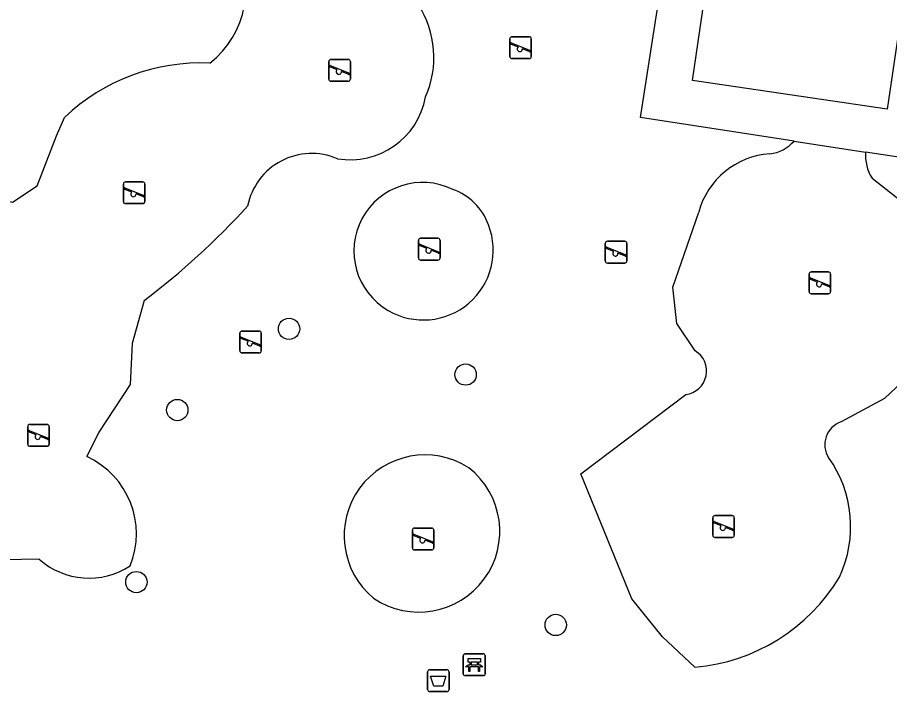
# Model space of a CAD drawing. Extents: x 163010 to 163853, y 382793 to 383982.
# Drawn here: x 163676.84 to 163716.81, y 383086.14 to 383117.05 of the extents above; entities that cross this region are included whole.
import ezdxf

# ---------------------------------------------------------------- set-up
doc = ezdxf.new("R2010")
doc.units = 0
for name, color, linetype in [('IMGEO_Afvalbak', 7, 'Continuous'), ('IMGEO_Bank', 7, 'Continuous'), ('IMGEO_Boom', 7, 'Continuous'), ('IMGEO_Groenvoorziening', 7, 'Continuous'), ('IMGEO_Speelvoorziening', 7, 'Continuous'), ('IMGEO_Terreindeel_gesloten', 7, 'Continuous')]:
    doc.layers.add(name, color=color, linetype=linetype)

msp = doc.modelspace()

# ---------------------------------------------------------------- linework, layer by layer
at = {"layer": 'IMGEO_Afvalbak'}
for p, q in [((163695.631, 383086.242), (163695.631, 383087.042)), ((163695.631, 383087.042), (163695.631, 383086.242)), ((163695.731, 383087.142), (163696.521, 383087.142)), ((163696.521, 383087.142), (163695.731, 383087.142)), ((163696.621, 383087.042), (163696.621, 383086.242)), ((163696.621, 383086.242), (163696.621, 383087.042)), ((163696.521, 383086.142), (163695.731, 383086.142)), ((163695.731, 383086.142), (163696.521, 383086.142))]:
    msp.add_line(p, q, dxfattribs=at)
msp.add_lwpolyline([(163695.774, 383086.856), (163696.478, 383086.856), (163696.329, 383086.386), (163695.923, 383086.386), (163695.774, 383086.856)], dxfattribs=at)
for centre, start, end in [((163695.731, 383087.042), 90, 180), ((163695.731, 383087.042), 90, 180), ((163696.521, 383087.042), 0, 90), ((163696.521, 383087.042), 360, 90), ((163695.731, 383086.242), 180, 270), ((163695.731, 383086.242), 180, 270), ((163696.521, 383086.242), 270, 0), ((163696.521, 383086.242), 270, 0)]:
    msp.add_arc(centre, 0.1, start, end, dxfattribs=at)
at = {"layer": 'IMGEO_Bank'}
for p, q in [((163697.272, 383086.947), (163697.272, 383087.788)), ((163697.272, 383087.788), (163697.272, 383086.947)), ((163697.347, 383087.872), (163698.188, 383087.872)), ((163698.188, 383087.872), (163697.347, 383087.872)), ((163698.272, 383087.797), (163698.272, 383086.956)), ((163698.272, 383086.956), (163698.272, 383087.797)), ((163697.581, 383087.378), (163697.581, 383087.484)), ((163697.625, 383087.484), (163697.625, 383087.378)), ((163697.913, 383087.49), (163697.631, 383087.49)), ((163697.919, 383087.378), (163697.919, 383087.484)), ((163697.963, 383087.484), (163697.963, 383087.378)), ((163697.969, 383087.27), (163697.576, 383087.27)), ((163697.631, 383087.372), (163697.913, 383087.372)), ((163698.197, 383086.872), (163697.356, 383086.872)), ((163697.356, 383086.872), (163698.197, 383086.872))]:
    msp.add_line(p, q, dxfattribs=at)
for points in [[(163697.575, 383087.49), (163697.489, 383087.49), (163697.489, 383087.651), (163698.052, 383087.651), (163698.052, 383087.49), (163697.969, 383087.49)], [(163697.519, 383087.27), (163697.377, 383087.27), (163697.489, 383087.372), (163697.575, 383087.372)], [(163697.569, 383087.263), (163697.569, 383087.056), (163697.526, 383087.056), (163697.526, 383087.263)], [(163697.969, 383087.372), (163698.052, 383087.372), (163698.164, 383087.27), (163698.025, 383087.27)], [(163698.019, 383087.263), (163698.019, 383087.056), (163697.975, 383087.056), (163697.975, 383087.263)]]:
    msp.add_lwpolyline(points, dxfattribs=at)
for centre, radius, start, end in [((163697.35, 383087.794), 0.0779, 92.4484, 184.2845), ((163697.35, 383087.794), 0.0779, 92.4484, 184.2845), ((163698.194, 383087.794), 0.0779, 2.4484, 94.2845), ((163698.194, 383087.794), 0.0779, 2.4484, 94.2845), ((163697.574, 383087.483), 0.00671, 2.8957, 87.1043), ((163697.574, 383087.379), 0.00671, 272.8957, 357.1043), ((163697.631, 383087.483), 0.00671, 92.8957, 177.1043), ((163697.631, 383087.379), 0.00671, 182.8957, 267.1043), ((163697.913, 383087.483), 0.00671, 2.8957, 87.1043), ((163697.913, 383087.379), 0.00671, 272.8957, 357.1043), ((163697.97, 383087.483), 0.00671, 92.8957, 177.1043), ((163697.97, 383087.379), 0.00671, 182.8957, 267.1043), ((163697.519, 383087.263), 0.00671, 2.8957, 87.1043), ((163697.576, 383087.263), 0.00671, 92.8957, 177.1043), ((163697.968, 383087.263), 0.00671, 2.8957, 87.1043), ((163698.025, 383087.263), 0.00671, 92.8957, 177.1043), ((163697.35, 383086.95), 0.0779, 182.4484, 274.2845), ((163697.35, 383086.95), 0.0779, 182.4484, 274.2845), ((163698.194, 383086.95), 0.0779, 272.4484, 4.2845), ((163698.194, 383086.95), 0.0779, 272.4484, 4.2845)]:
    msp.add_arc(centre, radius, start, end, dxfattribs=at)
at = {"layer": 'IMGEO_Boom'}
for centre in [(163689.283, 383102.773), (163697.375, 383100.678), (163684.164, 383099.049), (163682.287, 383091.159), (163701.509, 383089.197)]:
    msp.add_circle(centre, 0.489, dxfattribs=at)
at = {"layer": 'IMGEO_Groenvoorziening'}
for points in [[(163712.43, 383111.384), (163705.393, 383112.463), (163707.758, 383127.68), (163709.57, 383127.403)], [(163719.071, 383125.948), (163720.61, 383125.712), (163718.335, 383110.478), (163715.712, 383110.88)], [(163672.48, 383108.922), (163675.379, 383108.854), (163676.607, 383108.581), (163677.733, 383109.331), (163678.62, 383111.616), (163678.995, 383112.469)], [(163716.004, 383109.674), (163718.936, 383107.382), (163717.885, 383100.82), (163716.57, 383099.579), (163714.592, 383098.502)], [(163677.835, 383092.208), (163675.345, 383092.174), (163672.753, 383097.392), (163670.706, 383098.996), (163667.5, 383105.681), (163666.067, 383109.16)], [(163707.905, 383101.761), (163707.054, 383103.023), (163706.874, 383104.681), (163708.061, 383108.128)], [(163682.645, 383104.078), (163682.099, 383102.1), (163681.997, 383100.224), (163680.564, 383098.041), (163680.018, 383096.915)], [(163707.889, 383087.257), (163706.397, 383088.649), (163704.998, 383090.394), (163702.655, 383096.13), (163707.474, 383099.766)]]:
    msp.add_lwpolyline(points, dxfattribs=at)
for centre, radius, start, end in [((163682.935, 383118.394), 4.382, 308.3003, 29.419), ((163691.475, 383115.217), 4.449, 335.9443, 32.9442), ((163685.26, 383105.849), 9.115, 87.5405, 133.4205), ((163692.093, 383114.024), 3.501, 260.2544, 349.7754), ((163711.164, 383112.447), 1.653, 275.3828, 319.9939), ((163690.327, 383107.812), 3.001, 66.9871, 168.6654), ((163711.584, 383107.156), 3.654, 94.1534, 164.5804), ((163717.66, 383110.713), 1.955, 175.1101, 212.1113), ((163695.402, 383106.341), 3.145, 63.8664, 240.0358), ((163695.91, 383106.642), 2.67, 19.5564, 70.8294), ((163662.173, 383131.28), 34.045, 306.9653, 317.7791), ((163695.446, 383106.376), 3.198, 239.6692, 21.2658), ((163707.339, 383100.839), 1.082, 277.1903, 58.4281), ((163714.933, 383097.464), 1.093, 108.1899, 212.9521), ((163695.517, 383093.286), 3.707, 57.3328, 230.5099), ((163678.396, 383093.377), 3.892, 337.7108, 65.367), ((163709.547, 383093.701), 5.478, 335.0539, 35.3331), ((163695.242, 383093.486), 3.702, 235.7724, 52.0704), ((163680.119, 383094.807), 3.46, 228.6869, 302.8758), ((163707.141, 383095.833), 8.608, 274.9868, 328.929)]:
    msp.add_arc(centre, radius, start, end, dxfattribs=at)
at = {"layer": 'IMGEO_Speelvoorziening'}
for p, q in [((163699.499, 383116.166), (163700.289, 383116.166)), ((163700.289, 383116.166), (163699.499, 383116.166)), ((163699.399, 383115.266), (163699.399, 383116.066)), ((163699.399, 383116.066), (163699.399, 383115.266)), ((163699.782, 383115.694), (163699.443, 383115.831)), ((163699.468, 383115.891), (163700.344, 383115.538)), ((163700.389, 383116.066), (163700.389, 383115.266)), ((163700.389, 383115.266), (163700.389, 383116.066)), ((163700.32, 383115.478), (163699.98, 383115.615)), ((163691.104, 383114.224), (163691.104, 383115.024)), ((163691.104, 383115.024), (163691.104, 383114.224)), ((163691.204, 383115.124), (163691.994, 383115.124)), ((163691.994, 383115.124), (163691.204, 383115.124)), ((163692.094, 383115.024), (163692.094, 383114.224)), ((163692.094, 383114.224), (163692.094, 383115.024)), ((163700.289, 383115.166), (163699.499, 383115.166)), ((163699.499, 383115.166), (163700.289, 383115.166)), ((163691.487, 383114.652), (163691.148, 383114.789)), ((163691.173, 383114.849), (163692.049, 383114.496)), ((163692.025, 383114.436), (163691.685, 383114.573)), ((163691.994, 383114.124), (163691.204, 383114.124)), ((163691.204, 383114.124), (163691.994, 383114.124)), ((163681.691, 383108.612), (163681.691, 383109.412)), ((163681.691, 383109.412), (163681.691, 383108.612)), ((163681.791, 383109.512), (163682.581, 383109.512)), ((163682.581, 383109.512), (163681.791, 383109.512)), ((163682.681, 383109.412), (163682.681, 383108.612)), ((163682.681, 383108.612), (163682.681, 383109.412)), ((163682.074, 383109.04), (163681.735, 383109.177)), ((163681.76, 383109.237), (163682.636, 383108.884)), ((163682.612, 383108.824), (163682.272, 383108.961)), ((163682.581, 383108.512), (163681.791, 383108.512)), ((163681.791, 383108.512), (163682.581, 383108.512)), ((163695.217, 383106.023), (163695.217, 383106.823)), ((163695.217, 383106.823), (163695.217, 383106.023)), ((163695.6, 383106.451), (163695.261, 383106.588)), ((163695.286, 383106.648), (163696.162, 383106.295)), ((163695.317, 383106.923), (163696.107, 383106.923)), ((163696.107, 383106.923), (163695.317, 383106.923)), ((163696.207, 383106.823), (163696.207, 383106.023)), ((163696.207, 383106.023), (163696.207, 383106.823)), ((163703.78, 383105.886), (163703.78, 383106.686)), ((163703.78, 383106.686), (163703.78, 383105.886)), ((163703.88, 383106.786), (163704.67, 383106.786)), ((163704.67, 383106.786), (163703.88, 383106.786)), ((163704.77, 383106.686), (163704.77, 383105.886)), ((163704.77, 383105.886), (163704.77, 383106.686)), ((163696.138, 383106.235), (163695.798, 383106.372)), ((163704.163, 383106.314), (163703.824, 383106.451)), ((163703.849, 383106.511), (163704.725, 383106.158)), ((163704.701, 383106.098), (163704.361, 383106.235)), ((163696.107, 383105.923), (163695.317, 383105.923)), ((163695.317, 383105.923), (163696.107, 383105.923)), ((163704.67, 383105.786), (163703.88, 383105.786)), ((163703.88, 383105.786), (163704.67, 383105.786)), ((163713.217, 383105.381), (163714.007, 383105.381)), ((163714.007, 383105.381), (163713.217, 383105.381)), ((163713.117, 383104.481), (163713.117, 383105.281)), ((163713.117, 383105.281), (163713.117, 383104.481)), ((163713.5, 383104.909), (163713.161, 383105.046)), ((163713.186, 383105.106), (163714.062, 383104.753)), ((163714.107, 383105.281), (163714.107, 383104.481)), ((163714.107, 383104.481), (163714.107, 383105.281)), ((163714.038, 383104.693), (163713.698, 383104.83)), ((163714.007, 383104.381), (163713.217, 383104.381)), ((163713.217, 383104.381), (163714.007, 383104.381)), ((163687.024, 383101.772), (163687.024, 383102.572)), ((163687.024, 383102.572), (163687.024, 383101.772)), ((163687.124, 383102.672), (163687.914, 383102.672)), ((163687.914, 383102.672), (163687.124, 383102.672)), ((163688.014, 383102.572), (163688.014, 383101.772)), ((163688.014, 383101.772), (163688.014, 383102.572)), ((163687.407, 383102.2), (163687.068, 383102.337)), ((163687.093, 383102.397), (163687.969, 383102.044)), ((163687.945, 383101.984), (163687.605, 383102.121)), ((163687.914, 383101.672), (163687.124, 383101.672)), ((163687.124, 383101.672), (163687.914, 383101.672)), ((163677.306, 383097.487), (163677.306, 383098.287)), ((163677.306, 383098.287), (163677.306, 383097.487)), ((163677.406, 383098.387), (163678.196, 383098.387)), ((163678.196, 383098.387), (163677.406, 383098.387)), ((163678.296, 383098.287), (163678.296, 383097.487)), ((163678.296, 383097.487), (163678.296, 383098.287)), ((163677.689, 383097.915), (163677.35, 383098.052)), ((163677.375, 383098.112), (163678.251, 383097.759)), ((163678.227, 383097.699), (163677.887, 383097.836)), ((163678.196, 383097.387), (163677.406, 383097.387)), ((163677.406, 383097.387), (163678.196, 383097.387)), ((163708.803, 383094.212), (163709.593, 383094.212)), ((163709.593, 383094.212), (163708.803, 383094.212)), ((163708.703, 383093.312), (163708.703, 383094.112)), ((163708.703, 383094.112), (163708.703, 383093.312)), ((163709.086, 383093.74), (163708.747, 383093.877)), ((163708.772, 383093.937), (163709.648, 383093.584)), ((163709.693, 383094.112), (163709.693, 383093.312)), ((163709.693, 383093.312), (163709.693, 383094.112)), ((163694.936, 383092.739), (163694.936, 383093.539)), ((163694.936, 383093.539), (163694.936, 383092.739)), ((163695.036, 383093.639), (163695.826, 383093.639)), ((163695.826, 383093.639), (163695.036, 383093.639)), ((163695.926, 383093.539), (163695.926, 383092.739)), ((163695.926, 383092.739), (163695.926, 383093.539)), ((163709.624, 383093.524), (163709.284, 383093.661)), ((163695.319, 383093.167), (163694.98, 383093.304)), ((163695.005, 383093.364), (163695.881, 383093.011)), ((163695.857, 383092.951), (163695.517, 383093.088)), ((163709.593, 383093.212), (163708.803, 383093.212)), ((163708.803, 383093.212), (163709.593, 383093.212)), ((163695.826, 383092.639), (163695.036, 383092.639)), ((163695.036, 383092.639), (163695.826, 383092.639))]:
    msp.add_line(p, q, dxfattribs=at)
for centre, radius, start, end in [((163699.499, 383116.066), 0.1, 90, 180), ((163699.499, 383116.066), 0.1, 90, 180), ((163700.289, 383116.066), 0.1, 0, 90), ((163700.289, 383116.066), 0.1, 360, 90), ((163699.456, 383115.861), 0.0327, 68.078, 248.078), ((163699.861, 383115.604), 0.12, 130.9928, 5.1632), ((163700.332, 383115.508), 0.0327, 248.078, 68.078), ((163691.204, 383115.024), 0.1, 90, 180), ((163691.204, 383115.024), 0.1, 90, 180), ((163691.994, 383115.024), 0.1, 0, 90), ((163691.994, 383115.024), 0.1, 360, 90), ((163699.499, 383115.266), 0.1, 180, 270), ((163699.499, 383115.266), 0.1, 180, 270), ((163700.289, 383115.266), 0.1, 270, 0), ((163700.289, 383115.266), 0.1, 270, 0), ((163691.161, 383114.819), 0.0327, 68.078, 248.078), ((163691.566, 383114.562), 0.12, 130.9928, 5.1632), ((163691.204, 383114.224), 0.1, 180, 270), ((163691.204, 383114.224), 0.1, 180, 270), ((163691.994, 383114.224), 0.1, 270, 0), ((163691.994, 383114.224), 0.1, 270, 0), ((163692.037, 383114.466), 0.0327, 248.078, 68.078), ((163681.791, 383109.412), 0.1, 90, 180), ((163681.791, 383109.412), 0.1, 90, 180), ((163682.581, 383109.412), 0.1, 0, 90), ((163682.581, 383109.412), 0.1, 360, 90), ((163681.748, 383109.207), 0.0327, 68.078, 248.078), ((163682.153, 383108.95), 0.12, 130.9928, 5.1632), ((163681.791, 383108.612), 0.1, 180, 270), ((163681.791, 383108.612), 0.1, 180, 270), ((163682.581, 383108.612), 0.1, 270, 0), ((163682.581, 383108.612), 0.1, 270, 0), ((163682.624, 383108.854), 0.0327, 248.078, 68.078), ((163695.317, 383106.823), 0.1, 90, 180), ((163695.317, 383106.823), 0.1, 90, 180), ((163695.274, 383106.618), 0.0327, 68.078, 248.078), ((163696.107, 383106.823), 0.1, 0, 90), ((163696.107, 383106.823), 0.1, 360, 90), ((163703.88, 383106.686), 0.1, 90, 180), ((163703.88, 383106.686), 0.1, 90, 180), ((163704.67, 383106.686), 0.1, 0, 90), ((163704.67, 383106.686), 0.1, 360, 90), ((163695.679, 383106.361), 0.12, 130.9928, 5.1632), ((163696.15, 383106.265), 0.0327, 248.078, 68.078), ((163703.837, 383106.481), 0.0327, 68.078, 248.078), ((163704.242, 383106.224), 0.12, 130.9928, 5.1632), ((163695.317, 383106.023), 0.1, 180, 270), ((163695.317, 383106.023), 0.1, 180, 270), ((163696.107, 383106.023), 0.1, 270, 0), ((163696.107, 383106.023), 0.1, 270, 0), ((163703.88, 383105.886), 0.1, 180, 270), ((163703.88, 383105.886), 0.1, 180, 270), ((163704.67, 383105.886), 0.1, 270, 0), ((163704.67, 383105.886), 0.1, 270, 0), ((163704.713, 383106.128), 0.0327, 248.078, 68.078), ((163713.217, 383105.281), 0.1, 90, 180), ((163713.217, 383105.281), 0.1, 90, 180), ((163714.007, 383105.281), 0.1, 0, 90), ((163714.007, 383105.281), 0.1, 360, 90), ((163713.174, 383105.076), 0.0327, 68.078, 248.078), ((163713.579, 383104.819), 0.12, 130.9928, 5.1632), ((163714.05, 383104.723), 0.0327, 248.078, 68.078), ((163713.217, 383104.481), 0.1, 180, 270), ((163713.217, 383104.481), 0.1, 180, 270), ((163714.007, 383104.481), 0.1, 270, 0), ((163714.007, 383104.481), 0.1, 270, 0), ((163687.124, 383102.572), 0.1, 90, 180), ((163687.124, 383102.572), 0.1, 90, 180), ((163687.914, 383102.572), 0.1, 0, 90), ((163687.914, 383102.572), 0.1, 360, 90), ((163687.081, 383102.367), 0.0327, 68.078, 248.078), ((163687.486, 383102.11), 0.12, 130.9928, 5.1632), ((163687.124, 383101.772), 0.1, 180, 270), ((163687.124, 383101.772), 0.1, 180, 270), ((163687.914, 383101.772), 0.1, 270, 0), ((163687.914, 383101.772), 0.1, 270, 0), ((163687.957, 383102.014), 0.0327, 248.078, 68.078), ((163677.406, 383098.287), 0.1, 90, 180), ((163677.406, 383098.287), 0.1, 90, 180), ((163678.196, 383098.287), 0.1, 0, 90), ((163678.196, 383098.287), 0.1, 360, 90), ((163677.363, 383098.082), 0.0327, 68.078, 248.078), ((163677.768, 383097.825), 0.12, 130.9928, 5.1632), ((163677.406, 383097.487), 0.1, 180, 270), ((163677.406, 383097.487), 0.1, 180, 270), ((163678.196, 383097.487), 0.1, 270, 0), ((163678.196, 383097.487), 0.1, 270, 0), ((163678.239, 383097.729), 0.0327, 248.078, 68.078), ((163708.803, 383094.112), 0.1, 90, 180), ((163708.803, 383094.112), 0.1, 90, 180), ((163709.593, 383094.112), 0.1, 0, 90), ((163709.593, 383094.112), 0.1, 360, 90), ((163708.76, 383093.907), 0.0327, 68.078, 248.078), ((163695.036, 383093.539), 0.1, 90, 180), ((163695.036, 383093.539), 0.1, 90, 180), ((163695.826, 383093.539), 0.1, 0, 90), ((163695.826, 383093.539), 0.1, 360, 90), ((163709.165, 383093.65), 0.12, 130.9928, 5.1632), ((163709.636, 383093.554), 0.0327, 248.078, 68.078), ((163694.993, 383093.334), 0.0327, 68.078, 248.078), ((163695.398, 383093.077), 0.12, 130.9928, 5.1632), ((163695.869, 383092.981), 0.0327, 248.078, 68.078), ((163708.803, 383093.312), 0.1, 180, 270), ((163708.803, 383093.312), 0.1, 180, 270), ((163709.593, 383093.312), 0.1, 270, 0), ((163709.593, 383093.312), 0.1, 270, 0), ((163695.036, 383092.739), 0.1, 180, 270), ((163695.036, 383092.739), 0.1, 180, 270), ((163695.826, 383092.739), 0.1, 270, 0), ((163695.826, 383092.739), 0.1, 270, 0)]:
    msp.add_arc(centre, radius, start, end, dxfattribs=at)
at = {"layer": 'IMGEO_Terreindeel_gesloten'}
for points in [[(163718.335, 383123.907), (163716.693, 383112.842), (163707.776, 383114.16), (163709.418, 383125.333), (163718.335, 383123.907)], [(163712.43, 383111.384), (163715.712, 383110.88)]]:
    msp.add_lwpolyline(points, dxfattribs=at)

doc.saveas('drawing.dxf')
